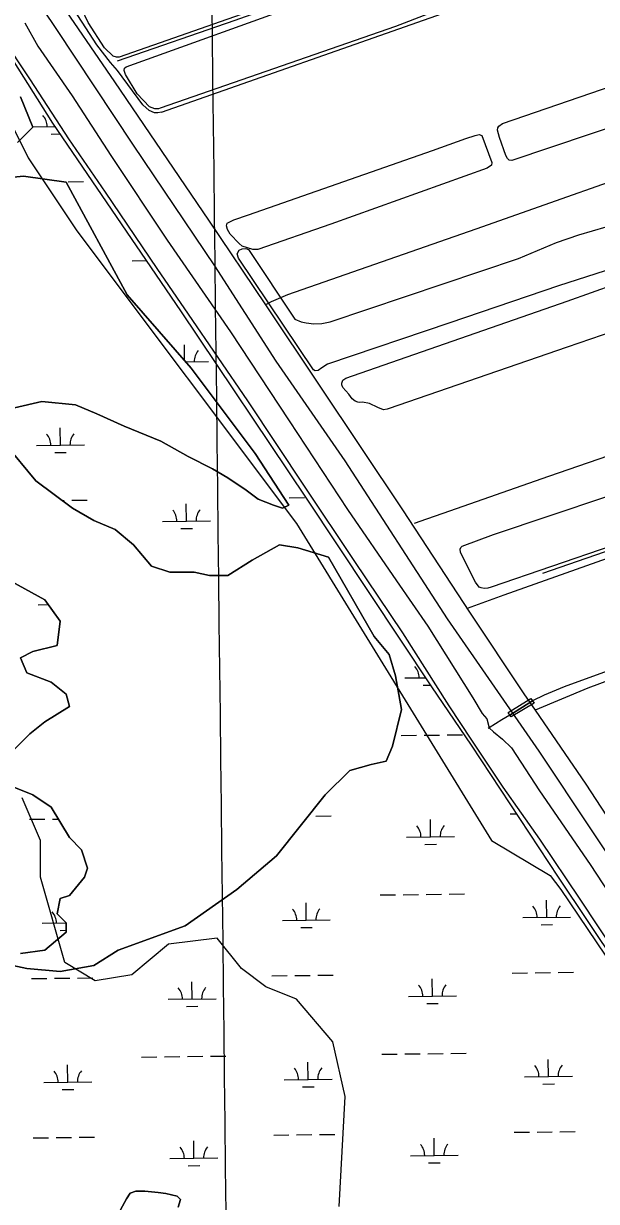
# Model space of a CAD drawing. Extents: x 3684037 to 3722149, y 433263 to 459021.
# Drawn here: x 3703675 to 3704871, y 442103 to 444564 of the extents above; entities that cross this region are included whole.
import ezdxf

# ---------------------------------------------------------------- set-up
doc = ezdxf.new("R2010")
doc.units = 0
for name, color, linetype in [('V-BRDG-OTLN', 7, 'Continuous'), ('V-DTCH-CNTR', 7, 'Continuous'), ('V-GRID-MAJR', 7, 'Continuous'), ('V-LEVE-TOET', 7, 'Continuous'), ('V-ROAD-CNTR', 7, 'Continuous'), ('V-SITE-VEGE', 7, 'Continuous'), ('V-TOPO-SHOR', 7, 'Continuous'), ('V-WETL-SWMP', 7, 'Continuous')]:
    doc.layers.add(name, color=color, linetype=linetype)

msp = doc.modelspace()

# ---------------------------------------------------------------- linework, layer by layer
at = {"layer": 'V-BRDG-OTLN'}
msp.add_line((3704690.708, 443119.304), (3704737.9, 443149.178), dxfattribs=at)
msp.add_lwpolyline([(3704686.7630000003, 443124.647), (3704734.5270000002, 443153.923), (3704737.9, 443149.178), (3704741.355, 443144.45300000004), (3704693.014, 443115.76900000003), (3704690.708, 443119.306)], close=True, dxfattribs=at)
at = {"layer": 'V-DTCH-CNTR'}
msp.add_line((3703962.937, 444378.574), (3704550.268, 444584.392), dxfattribs=at)
for points in [[(3703871.252, 444485.70900000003), (3704116.719, 444571.055), (3704502.6010000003, 444708.121)], [(3703856.5840000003, 444482.19), (3703828.377, 444519.37200000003), (3703765.8170000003, 444616.799)], [(3703962.937, 444378.574), (3703955.3140000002, 444376.911), (3703948.89, 444377.572), (3703937.245, 444381.805), (3703924.522, 444393.655), (3703871.004, 444465.642), (3703856.5840000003, 444482.19)]]:
    msp.add_lwpolyline(points, dxfattribs=at)
at = {"layer": 'V-GRID-MAJR'}
msp.add_spline([(3704135.699, 438862.184), (3704065.218, 444919.145), (3703994.696, 450979.575), (3703924.1750000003, 457040.012), (3703924.1350000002, 457043.472)], degree=3, dxfattribs=at)
at = {"layer": 'V-LEVE-TOET'}
for points in [[(3703678.162, 444564.972), (3703704.852, 444516.629), (3703776.522, 444412.607), (3703857.432, 444288.318), (3703975.061, 444111.414), (3704107.3370000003, 443920.104), (3704229.6010000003, 443734.25200000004), (3704351.87, 443548.992), (3704453.822, 443399.55), (3704519.085, 443305.092), (3704613.322, 443155.148), (3704633.092, 443122.896), (3704642.441, 443111.517), (3704647.657, 443092.895), (3704656.449, 443084.488), (3704675.231, 443068.847), (3704693.987, 443050.837), (3704752.787, 442961.19800000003), (3704858.236, 442806.969), (3704979.9080000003, 442621.123), (3705085.308, 442462.745), (3705162.198, 442349.17600000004), (3705258.772, 442196.24100000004), (3705352.2320000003, 442030.892)], [(3705256.9, 442085.825), (3705182.525, 442211.222), (3705119.696, 442310.989), (3705049.27, 442419.737), (3704992.769, 442503.419), (3704915.285, 442616.995), (3704837.261, 442734.728), (3704753.399, 442860.24), (3704676.444, 442968.47500000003), (3704611.231, 443067.082), (3704564.074, 443138.794), (3704466.898, 443291.143), (3704365.561, 443442.357), (3704263.061, 443595.365), (3704143.697, 443775.847), (3704019.599, 443956.979), (3703954.341, 444052.03), (3703846.5840000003, 444211.623), (3703769.665, 444322.821), (3703689.332, 444445.918), (3703628.7770000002, 444537.355)]]:
    msp.add_lwpolyline(points, dxfattribs=at)
at = {"layer": 'V-ROAD-CNTR'}
for points in [[(3704759.469, 443415.549), (3704942.198, 443478.879), (3705270.046, 443591.951), (3705468.768, 443671.473), (3705498.15, 443682.235), (3705511.663, 443686.753), (3705535.176, 443695.83400000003), (3705604.702, 443735.952), (3705712.521, 443797.84500000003), (3705736.687, 443812.767), (3705772.6070000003, 443831.641), (3705774.899, 443832.976)], [(3705126.123, 443292.652), (3705069.324, 443274.691), (3704924.757, 443222.455), (3704803.8170000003, 443178.239)], [(3704803.8170000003, 443178.239), (3704762.046, 443161.179), (3704737.9, 443149.178), (3704690.708, 443119.304), (3704673.613, 443109.55700000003), (3704647.657, 443092.895), (3704645.5428544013, 443091.5798811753)]]:
    msp.add_lwpolyline(points, dxfattribs=at)
at = {"layer": 'V-SITE-VEGE'}
for p, q in [((3703595.841, 444461.66899999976), (3703684.919, 444283.3949999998)), ((3703684.919, 444283.3949999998), (3703786.719, 444130.59)), ((3703786.719, 444130.59), (3704244.8170000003, 443519.362)), ((3704244.8170000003, 443519.362), (3704652.015, 442857.201)), ((3703710.367, 442857.201), (3703672.194, 442946.338)), ((3703710.367, 442780.7979999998), (3703710.367, 442857.201)), ((3704652.015, 442857.201), (3704774.494, 442783.97999999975)), ((3703761.268, 442602.52399999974), (3703710.367, 442780.7979999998)), ((3704774.494, 442783.97999999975), (3704796.762, 442755.331)), ((3704796.762, 442755.331), (3704908.105, 442589.789)), ((3704079.392, 442653.457), (3703977.592, 442640.72500000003)), ((3704130.291, 442589.789), (3704079.392, 442653.457)), ((3703977.592, 442640.72500000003), (3703901.2430000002, 442577.055)), ((3703824.893, 442564.32), (3703761.268, 442602.52399999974)), ((3703901.2430000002, 442577.055), (3703824.893, 442564.32)), ((3704181.1920000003, 442551.588), (3704130.291, 442589.789)), ((3704244.8170000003, 442526.119), (3704181.1920000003, 442551.588)), ((3704321.167, 442436.982), (3704244.8170000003, 442526.119)), ((3704346.617, 442322.378), (3704321.167, 442436.982)), ((3704333.8910000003, 442093.168), (3704346.617, 442322.378))]:
    msp.add_line(p, q, dxfattribs=at)
for points in [[(3703854.407, 444647.3), (3704141.16, 444746.251), (3704422.102, 444848.782), (3704427.3740000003, 444849.304), (3704436.088, 444843.933), (3704487.344, 444726.869), (3704489.0270000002, 444720.995), (3704487.751, 444712.234), (3704481.83, 444706.454), (3703874.787, 444493.157), (3703868.936, 444493.229), (3703862.529, 444495.646), (3703844.011, 444512.83900000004), (3703810.123, 444565.91000000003), (3703797, 444593.571), (3703791.896, 444607.092), (3703790.2600000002, 444617.059), (3703793.248, 444622.292), (3703800.3340000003, 444627.471)], [(3704451.95, 444557.598), (3703960.696, 444386.792), (3703957.1720000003, 444385.666), (3703949.565, 444385.756), (3703937.912, 444389.993), (3703912.492, 444417.213), (3703887.8140000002, 444457.305), (3703885.572, 444465.526), (3703886.215, 444470.197), (3703889.7600000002, 444473.081), (3704268.832, 444609.541), (3704433.967, 444667.82300000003), (3704443.342, 444668.882), (3704452.683, 444667.014), (3704489.955, 444651.93700000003), (3704522.52, 444635.159), (3704528.279, 444627.484), (3704534.495, 444609.26900000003), (3704534.376, 444599.321), (3704530.196, 444592.352), (3704518.967, 444583.12200000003)], [(3704997.859, 444465.44800000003), (3705074.2290000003, 444489.11), (3705088.892, 444491.859), (3705095.901, 444490.601), (3705102.309, 444488.189), (3705122.615, 444473.31), (3705151.4790000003, 444440.188), (3705151.4080000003, 444434.335), (3705148.434, 444430.273), (3705104.947, 444415.581), (3704694.769, 444277.716), (3704689.5100000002, 444278.363), (3704686.04, 444281.916), (3704682.022, 444288.402), (3704669.005, 444325.43200000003), (3704664.508, 444340.702), (3704665.7430000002, 444345.955), (3704667.541, 444349.445), (3704675.219, 444355.206)], [(3704144.543, 444164.39400000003), (3704528.758, 444298.41500000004), (3704598.683, 444323.9), (3704618.063, 444330.102), (3704626.274, 444331.75800000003), (3704632.102, 444329.934), (3704653.068, 444273.52), (3704652.421, 444268.262), (3704643.561, 444261.348), (3704316.886, 444144.768), (3704164.143, 444091.614), (3704153.614, 444091.74100000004), (3704131.471, 444099.028), (3704125.099, 444104.371), (3704106.614, 444123.901), (3704100.878, 444133.32800000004), (3704098.6350000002, 444141.54600000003), (3704100.454, 444146.789), (3704113.991, 444153.646)]]:
    msp.add_lwpolyline(points, close=True, dxfattribs=at)
for points in [[(3705008.6780000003, 444085.613), (3704792.418, 444015.631), (3704565.534, 443938.751), (3704309.852, 443852.266), (3704298.055, 443844.799), (3704290.375, 443839.038), (3704283.93, 443838.53), (3704280.44, 443840.329), (3704124.022, 444073.436), (3704121.208, 444082.838), (3704125.398, 444090.398), (3704131.872, 444093.246), (3704139.489, 444093.74), (3704144.734, 444091.919), (3704241.907, 443946.161), (3704254.721, 443940.738), (3704265.228, 443938.27), (3704281.595, 443936.316), (3704298, 443937.289), (3704315.598, 443940.59), (3704708.81, 444072.836), (3704788.242, 444106.41500000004), (3704834.676, 444122.246), (3705148.381, 444214.472)], [(3705126.819, 443996.265), (3704810.051, 443887.707), (3704436.8540000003, 443758.761), (3704434.505, 443758.204), (3704426.8850000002, 443757.125), (3704415.238, 443761.94800000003), (3704397.7800000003, 443770.353), (3704382.594, 443772.876), (3704377.319, 443772.353), (3704373.231, 443772.988), (3704367.4, 443774.813), (3704361.613, 443780.152), (3704354.117, 443789.606), (3704341.991, 443803.213), (3704339.722, 443809.093), (3704339.7630000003, 443812.605), (3704341.594, 443819.01900000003), (3704348.082, 443823.041), (3704810.039, 443983.693), (3705216.79, 444128.624)], [(3705029.738, 443515.737), (3704651.315, 443386.289), (3704644.855, 443384.61), (3704637.239, 443383.53), (3704630.8140000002, 443384.778), (3704626.739, 443386.582), (3704618.674, 443397.213), (3704588.953, 443456.08900000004), (3704587.823, 443459.618), (3704586.733, 443466.065), (3704587.9450000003, 443469.563), (3704590.907, 443472.45300000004), (3704656.156, 443496.83), (3705009.276, 443614.88300000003)]]:
    msp.add_lwpolyline(points, dxfattribs=at)
at = {"layer": 'V-TOPO-SHOR'}
msp.add_line((3704853.542, 443175.624), (3704743.122, 443129.288), dxfattribs=at)
for points in [[(3702754.791, 446246.64900000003), (3702822.94, 446122.935), (3702921.15, 445919.858), (3702985.0270000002, 445781.564), (3703046.713, 445655.59), (3703127.881, 445495.436), (3703183.978, 445391.181), (3703230.484, 445316.885), (3703293.628, 445214.885), (3703368.361, 445103.381), (3703503.531, 444908.05100000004), (3703593.2260000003, 444775.3), (3703742.705, 444553.465), (3703904.214, 444309.831), (3704073.815, 444057.906), (3704201.916, 443858.564), (3704345.708, 443650.25800000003), (3704560.019, 443320.548), (3704750.972, 443043.788), (3705080.336, 442548.837), (3705292.326, 442220.912), (3705391.5640000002, 442054.69)], [(3703738.906, 444626.66000000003), (3703864.842, 444441.976), (3704061.501, 444152.857), (3704180.1520000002, 443975.966), (3704292.6010000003, 443808.316), (3704466.2, 443548.151), (3704606.412, 443334.034), (3704719.644, 443163.547), (3704743.122, 443129.288), (3704849.041, 442974.72500000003), (3704987.518, 442762.382), (3705197.782, 442436.82), (3705380.63, 442167.18), (3705401.87, 442132.983), (3705415.6180000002, 442108.239), (3705523.042, 441892.76)], [(3705443.415, 444423.574), (3705061.781, 444290.143), (3704619.782, 444133.934), (3704226.594, 443997.03500000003), (3704191.887, 443982.237), (3704180.1520000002, 443975.966)], [(3703662.65, 444315.231), (3703694.463, 444347.065), (3703669.0130000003, 444410.735)], [(3703656.288, 443761.30700000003), (3703713.5500000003, 443774.041), (3703783.538, 443767.674), (3703828.075, 443748.57300000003), (3703885.3370000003, 443723.105), (3703961.687, 443691.27), (3704018.95, 443659.436), (3704069.849, 443633.968), (3704101.662, 443614.867), (3704139.8370000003, 443589.39900000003), (3704165.287, 443570.298), (3704197.099, 443557.565), (3704216.187, 443551.19800000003), (3704228.912, 443557.565), (3704158.924, 443665.803), (3704025.312, 443844.077), (3703891.7, 443996.884), (3703764.45, 444232.46), (3703675.375, 444245.194), (3703611.751, 444238.827)], [(3705683.869, 443962.355), (3705432.1, 443845.836), (3705402.083, 443832.14900000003), (3705369.145, 443819.083), (3705206.392, 443768.362), (3705082.359, 443724.782), (3704771.415, 443617.31), (3704550.395, 443540.364), (3704516.302, 443528.482), (3704491.024, 443519.42100000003)], [(3703535.401, 442621.624), (3703681.738, 442589.789), (3703751.725, 442583.422), (3703821.713, 442596.156), (3703872.613, 442627.99100000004), (3704012.5870000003, 442678.92600000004), (3704120.7490000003, 442755.33), (3704203.4620000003, 442825.36600000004), (3704305.262, 442952.705), (3704356.161, 443003.64), (3704400.699, 443016.374), (3704432.511, 443022.74100000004), (3704445.236, 443054.576), (3704464.323, 443130.98), (3704451.599, 443201.016), (3704438.8740000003, 443245.58400000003), (3704407.061, 443283.786), (3704311.6240000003, 443449.327), (3704247.9990000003, 443468.427), (3704209.824, 443474.794), (3704152.562, 443442.96), (3704101.662, 443411.125), (3704063.487, 443411.125), (3704031.6750000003, 443417.492), (3703980.775, 443417.492), (3703942.6, 443430.226), (3703904.4250000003, 443474.794), (3703866.25, 443506.629), (3703821.713, 443525.73), (3703777.1750000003, 443551.19800000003), (3703700.825, 443608.5), (3703637.201, 443684.903)], [(3705463.0840000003, 443648.2), (3705121.537, 443527.04600000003), (3704678.289, 443369.657), (3704601.315, 443341.819)], [(3705879.068, 443556.566), (3705572.038, 443441.499), (3705383.8880000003, 443371.767), (3705138.126, 443281.657), (3704853.542, 443175.624)], [(3703649.926, 443398.391), (3703719.913, 443360.189), (3703751.725, 443315.62), (3703745.363, 443264.685), (3703694.463, 443251.951), (3703669.0130000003, 443239.217), (3703681.738, 443207.382), (3703732.6380000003, 443188.282), (3703764.45, 443162.814), (3703770.813, 443137.346), (3703719.913, 443105.511), (3703688.1010000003, 443080.044), (3703643.563, 443035.47500000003)], [(3703630.838, 442978.172), (3703694.463, 442952.705), (3703732.6380000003, 442927.237), (3703770.813, 442863.568), (3703796.2630000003, 442838.10000000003), (3703808.988, 442799.898), (3703802.625, 442780.797), (3703770.813, 442742.596), (3703751.725, 442736.229), (3703745.363, 442704.39400000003), (3703764.45, 442685.293), (3703764.45, 442666.192), (3703719.913, 442627.99100000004), (3703669.0130000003, 442621.624)], [(3703997.977, 442091.291), (3704002.861, 442107.63800000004), (3703995.916, 442114.753), (3703972.539, 442119.721), (3703956.165, 442122.262), (3703928.073, 442124.944), (3703909.327, 442125.17), (3703897.554, 442120.624), (3703890.383, 442108.992), (3703868.8140000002, 442069.41000000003)]]:
    msp.add_lwpolyline(points, dxfattribs=at)
at = {"layer": 'V-WETL-SWMP'}
for p, q in [((3703694.3984269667, 444347.8749234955), (3703741.2869895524, 444348.4205379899)), ((3703732.5754037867, 444332.8871217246), (3703751.736504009, 444333.110088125)), ((3703768.328635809, 444233.2953908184), (3703800.326469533, 444233.6677307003)), ((3703902.2570425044, 444068.34156430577), (3703932.2054627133, 444068.69005637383)), ((3704011.534558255, 443859.83373996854), (3704011.1487068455, 443892.9927160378)), ((3704013.9919065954, 443857.02336344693), (3704061.564204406, 443857.5769341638)), ((3703752.136802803, 443683.1517461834), (3703751.717920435, 443719.1493091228)), ((3703702.1401876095, 443682.5699651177), (3703802.1334179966, 443683.73352724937)), ((3703740.317164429, 443667.58216334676), (3703764.3155397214, 443667.8614182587)), ((3703755.1252682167, 443567.7467063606), (3703760.0714795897, 443567.8042624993)), ((3703776.0703964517, 443567.99043244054), (3703808.068230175, 443568.36277232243)), ((3704015.438469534, 443524.34267390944), (3704015.019587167, 443560.34023684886)), ((3704229.9476686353, 443573.2719340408), (3704261.945502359, 443573.64427392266)), ((3703965.441854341, 443523.7608928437), (3704065.4350847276, 443524.9244549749)), ((3704003.61883116, 443508.77309107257), (3704027.617206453, 443509.05234598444)), ((3703706.01106793, 443349.9174859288), (3703727.0695890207, 443350.1625314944)), ((3704471.186757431, 443196.94842507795), (3704514.94231063, 443197.4575825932)), ((3704509.36373425, 443181.96062330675), (3704525.1010824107, 443182.1437495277)), ((3704463.7404568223, 443076.782647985), (3704495.7382905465, 443077.15498786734)), ((3704511.737207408, 443077.34115780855), (3704543.735041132, 443077.71349769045)), ((3704559.733957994, 443077.89966763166), (3704591.7317917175, 443078.2720075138)), ((3703687.818655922, 442901.5684544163), (3703719.816489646, 442901.9407942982)), ((3703735.8154065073, 442902.1269642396), (3703747.611309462, 442902.2642261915)), ((3704285.686179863, 442908.525485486), (3704317.6840135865, 442908.8978253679)), ((3704525.0542529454, 442864.8777269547), (3704524.6353705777, 442900.8752898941)), ((3704691.566701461, 442913.24847726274), (3704704.8407070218, 442913.4029390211)), ((3704475.0576377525, 442864.295945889), (3704575.050868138, 442865.4595080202)), ((3704513.2346145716, 442849.3081441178), (3704537.2329898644, 442849.58739902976)), ((3704515.6080877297, 442744.6886786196), (3704547.605921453, 442745.0610185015)), ((3704563.604838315, 442745.24718844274), (3704595.6026720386, 442745.61952832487)), ((3704265.6234665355, 442691.03432004), (3704265.204584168, 442727.0318829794)), ((3704419.6145865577, 442743.57165897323), (3704451.6124202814, 442743.94399885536)), ((3704467.611337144, 442744.13016879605), (3704499.609170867, 442744.5025086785)), ((3704767.4974893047, 442696.8743314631), (3704767.0786069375, 442732.8718944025)), ((3704717.5008741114, 442696.2925503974), (3704817.494104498, 442697.45611252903)), ((3703713.7528285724, 442684.61252755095), (3703764.450000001, 442685.2024605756)), ((3703763.7494437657, 442685.1943086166), (3703763.7400277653, 442686.00349298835)), ((3704215.626851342, 442690.4525389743), (3704315.620081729, 442691.61610110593)), ((3704253.803828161, 442675.4647372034), (3704277.802203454, 442675.74399211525)), ((3704755.677850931, 442681.3047486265), (3704779.676226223, 442681.58400353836)), ((3703751.9298053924, 442669.62472578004), (3703764.4500000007, 442669.7704158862)), ((3704193.563559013, 442574.7559866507), (3704225.561392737, 442575.1283265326)), ((3704241.5603095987, 442575.31449647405), (3704273.558143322, 442575.68683635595)), ((3704289.5570601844, 442575.8730062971), (3704321.5548939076, 442576.245346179)), ((3704695.437581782, 442580.5959980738), (3704727.4354155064, 442580.9683379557)), ((3704743.434332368, 442581.15450789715), (3704775.4321660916, 442581.52684777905)), ((3704791.4310829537, 442581.7130177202), (3704823.428916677, 442582.0853576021)), ((3703691.6895362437, 442568.91597522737), (3703723.6873699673, 442569.28831510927)), ((3703739.686286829, 442569.4744850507), (3703771.684120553, 442569.8468249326)), ((3703787.6830374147, 442570.03299487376), (3703819.680871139, 442570.40533475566)), ((3704027.0511104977, 442526.38523634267), (3704026.6322281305, 442562.3827992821)), ((3704528.9251332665, 442532.2252477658), (3704528.5062508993, 442568.2228107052)), ((3703977.0544953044, 442525.803455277), (3704077.047725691, 442526.96701740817)), ((3704478.9285180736, 442531.6434667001), (3704578.92174846, 442532.8070288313)), ((3704015.2314721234, 442510.8156535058), (3704039.229847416, 442511.0949084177)), ((3704517.1054948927, 442516.6556649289), (3704541.1038701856, 442516.93491984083)), ((3703921.61144411, 442405.0791683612), (3703953.609277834, 442405.45150824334)), ((3703969.6081946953, 442405.637678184), (3704001.6060284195, 442406.0100180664)), ((3704017.604945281, 442406.1961880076), (3704049.602779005, 442406.5685278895)), ((3704065.601695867, 442406.7546978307), (3704097.5995295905, 442407.12703771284)), ((3704423.485466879, 442410.9191797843), (3704455.483300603, 442411.29151966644)), ((3704471.482217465, 442411.4776896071), (3704503.4800511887, 442411.85002948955)), ((3704519.4789680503, 442412.0361994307), (3704551.476801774, 442412.4085393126)), ((3704567.475718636, 442412.5947092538), (3704599.4735523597, 442412.96704913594)), ((3703767.6203240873, 442352.5418294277), (3703767.20144172, 442388.5393923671)), ((3704269.4943468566, 442358.3818408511), (3704269.075464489, 442394.37940379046)), ((3704771.3683696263, 442364.2218522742), (3704770.9494872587, 442400.2194152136)), ((3703717.623708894, 442351.96004836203), (3703817.6169392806, 442353.12361049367)), ((3704219.4977316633, 442357.80005978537), (3704319.4909620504, 442358.963621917)), ((3704721.3717544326, 442363.6400712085), (3704821.3649848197, 442364.8036333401)), ((3703755.8006857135, 442336.9722465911), (3703779.7990610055, 442337.251501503)), ((3704257.674708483, 442342.81225801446), (3704281.6730837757, 442343.09151292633)), ((3704759.5487312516, 442348.65226943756), (3704783.5471065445, 442348.93152434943)), ((3703695.5604165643, 442236.2634960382), (3703727.5582502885, 442236.6358359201)), ((3703743.55716715, 442236.82200586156), (3703775.5550008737, 442237.19434574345)), ((3703791.5539177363, 442237.3805156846), (3703823.551751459, 442237.7528555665)), ((3704030.921990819, 442193.7327571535), (3704030.503108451, 442229.73032009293)), ((3704197.434439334, 442242.10350746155), (3704229.432273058, 442242.47584734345)), ((3704245.4311899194, 442242.6620172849), (3704277.4290236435, 442243.0343571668)), ((3704293.427940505, 442243.22052710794), (3704325.425774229, 442243.59286698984)), ((3704532.796013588, 442199.5727685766), (3704532.3771312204, 442235.57033151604)), ((3704699.308462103, 442247.94351888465), (3704731.306295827, 442248.31585876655)), ((3704747.3052126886, 442248.502028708), (3704779.3030464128, 442248.8743685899)), ((3704795.3019632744, 442249.06053853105), (3704827.299796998, 442249.43287841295)), ((3703980.9253756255, 442193.15097608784), (3704080.9186060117, 442194.314538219)), ((3704482.799398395, 442198.99098751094), (3704582.792628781, 442200.1545496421)), ((3704520.976375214, 442184.00318573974), (3704544.9747505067, 442184.2824406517)), ((3704019.1023524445, 442178.16317431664), (3704043.1007277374, 442178.44242922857))]:
    msp.add_line(p, q, dxfattribs=at)
for points in [[(3705259.9073260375, 442062.8198001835), (3705038.4573099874, 442412.2888592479), (3704792.2973015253, 442781.0578903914), (3704610.335384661, 443056.41458445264), (3704527.481393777, 443178.55555090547), (3704266.184407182, 443572.44750157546), (3704003.6714635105, 443963.97929428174), (3703736.4083837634, 444355.5685877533), (3703622.719481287, 444534.6332288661)], [(3703669.0130000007, 444410.73499999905), (3703694.4630000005, 444347.065), (3703662.6500000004, 444315.2309999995)], [(3703611.7510000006, 444238.8269999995), (3703675.3750000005, 444245.19399999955), (3703764.4500000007, 444232.45999999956), (3703891.7000000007, 443996.884), (3704025.3120000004, 443844.07699999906), (3704158.924000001, 443665.8029999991), (3704228.912, 443557.56499999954), (3704216.1870000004, 443551.1979999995), (3704197.0990000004, 443557.56499999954), (3704165.2870000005, 443570.29799999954), (3704139.8370000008, 443589.3989999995), (3704101.6620000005, 443614.8669999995), (3704069.8490000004, 443633.96799999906), (3704018.9500000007, 443659.4359999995), (3703961.6870000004, 443691.26999999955), (3703885.3370000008, 443723.1049999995), (3703828.075, 443748.57299999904), (3703783.538, 443767.67399999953), (3703713.5500000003, 443774.04099999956), (3703656.288, 443761.30700000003)], [(3703637.2010000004, 443684.9029999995), (3703700.8250000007, 443608.49999999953), (3703777.1750000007, 443551.19799999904), (3703821.7130000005, 443525.7299999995), (3703866.2500000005, 443506.6289999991), (3703904.4250000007, 443474.79399999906), (3703942.6000000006, 443430.22599999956), (3703980.7750000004, 443417.49199999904), (3704031.6750000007, 443417.4919999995), (3704063.4870000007, 443411.12499999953), (3704101.662, 443411.12499999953), (3704152.562, 443442.95999999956), (3704209.8240000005, 443474.7939999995), (3704247.9990000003, 443468.427), (3704311.624000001, 443449.327), (3704407.0610000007, 443283.786), (3704438.874000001, 443245.58399999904), (3704451.5990000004, 443201.01599999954), (3704464.3230000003, 443130.9799999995), (3704445.2360000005, 443054.57599999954), (3704432.511000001, 443022.7409999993), (3704400.699, 443016.37399999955), (3704356.161, 443003.63999999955), (3704305.262000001, 442952.70499999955), (3704203.462000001, 442825.3659999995), (3704120.749000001, 442755.329999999), (3704012.5870000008, 442678.9259999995), (3703872.6130000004, 442627.9909999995), (3703821.7130000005, 442596.15599999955), (3703751.7250000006, 442583.42199999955), (3703681.7380000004, 442589.78899999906), (3703535.401, 442621.62399999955)], [(3703643.5630000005, 443035.47500000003), (3703688.101000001, 443080.04399999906), (3703719.9130000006, 443105.51099999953), (3703770.813, 443137.34599999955), (3703764.45, 443162.8139999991), (3703732.6380000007, 443188.2819999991), (3703681.7380000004, 443207.38199999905), (3703669.0130000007, 443239.21699999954), (3703694.4630000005, 443251.95099999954), (3703745.3630000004, 443264.68499999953), (3703751.7250000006, 443315.61999999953), (3703719.913, 443360.1889999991), (3703649.9260000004, 443398.391)], [(3703669.0130000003, 442621.62399999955), (3703719.913000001, 442627.99100000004), (3703764.45, 442666.1919999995), (3703764.450000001, 442685.29299999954), (3703745.363000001, 442704.3939999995), (3703751.7250000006, 442736.229), (3703770.8130000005, 442742.596), (3703802.6250000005, 442780.797), (3703808.9880000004, 442799.8979999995), (3703796.2630000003, 442838.0999999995), (3703770.8130000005, 442863.5679999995), (3703732.6380000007, 442927.23699999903), (3703694.463000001, 442952.70499999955), (3703630.8380000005, 442978.17199999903)], [(3703868.814000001, 442069.4099999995), (3703890.3830000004, 442108.9919999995), (3703897.5540000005, 442120.62399999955), (3703909.3270000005, 442125.16999999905), (3703928.0730000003, 442124.943999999), (3703956.1650000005, 442122.2619999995), (3703972.5390000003, 442119.72099999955), (3703995.9160000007, 442114.75299999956), (3704002.8610000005, 442107.6379999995), (3703997.9770000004, 442091.291)]]:
    msp.add_lwpolyline(points, dxfattribs=at)
for centre, radius, start, end in [((3703689.1503211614, 444348.2886897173), 35.24628790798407, 359.8948669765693, 41.43852530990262), ((3704066.801260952, 443858.1127100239), 35.246287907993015, 139.89486397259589, 181.4385223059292), ((3703696.892081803, 443682.98373133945), 35.24628790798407, 359.8948669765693, 41.43852530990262), ((3703807.3704745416, 443684.2693031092), 35.246287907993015, 139.89486397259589, 181.4385223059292), ((3703960.193748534, 443524.17465906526), 35.24628790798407, 359.8948669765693, 41.43852530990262), ((3704070.672141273, 443525.46023083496), 35.246287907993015, 139.89486397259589, 181.4385223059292), ((3704465.9386516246, 443197.36219129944), 35.24628790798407, 359.8948669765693, 41.43852530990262), ((3704469.8095319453, 442864.7097121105), 35.24628790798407, 359.8948669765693, 41.43852530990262), ((3704580.2879246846, 442865.9952838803), 35.246287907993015, 139.89486397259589, 181.4385223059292), ((3704822.7311610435, 442697.9918883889), 35.246287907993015, 139.89486397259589, 181.4385223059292), ((3703708.504722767, 442685.0262937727), 35.24628790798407, 359.8948669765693, 41.43852530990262), ((3704210.378745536, 442690.8663051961), 35.24628790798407, 359.8948669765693, 41.43852530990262), ((3704320.8571382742, 442692.15187696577), 35.246287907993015, 139.89486397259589, 181.4385223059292), ((3704712.2527683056, 442696.7063166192), 35.24628790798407, 359.8948669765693, 41.43852530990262), ((3703971.806389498, 442526.2172214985), 35.24628790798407, 359.8948669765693, 41.43852530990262), ((3704082.284782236, 442527.5027932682), 35.246287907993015, 139.89486397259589, 181.4385223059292), ((3704473.680412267, 442532.0572329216), 35.24628790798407, 359.8948669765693, 41.43852530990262), ((3704584.1588050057, 442533.34280469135), 35.246287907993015, 139.89486397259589, 181.4385223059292), ((3703822.853995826, 442353.6593863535), 35.246287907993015, 139.89486397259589, 181.4385223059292), ((3704214.2496258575, 442358.21382600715), 35.24628790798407, 359.8948669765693, 41.43852530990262), ((3704324.728018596, 442359.49939777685), 35.246287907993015, 139.89486397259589, 181.4385223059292), ((3704716.1236486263, 442364.05383743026), 35.24628790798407, 359.8948669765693, 41.43852530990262), ((3704826.6020413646, 442365.33940919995), 35.246287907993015, 139.89486397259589, 181.4385223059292), ((3703712.375603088, 442352.3738145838), 35.24628790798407, 359.8948669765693, 41.43852530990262), ((3703975.6772698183, 442193.56474230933), 35.24628790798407, 359.8948669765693, 41.43852530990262), ((3704086.1556625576, 442194.850314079), 35.246287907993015, 139.89486397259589, 181.4385223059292), ((3704477.551292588, 442199.40475373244), 35.24628790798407, 359.8948669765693, 41.43852530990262), ((3704588.029685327, 442200.6903255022), 35.246287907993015, 139.89486397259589, 181.4385223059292)]:
    msp.add_arc(centre, radius, start, end, dxfattribs=at)

doc.saveas('drawing.dxf')
